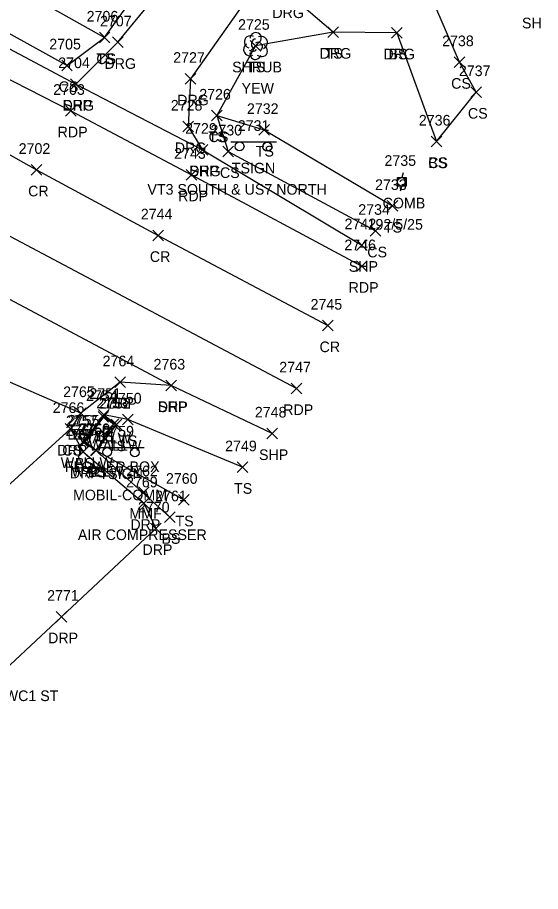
# Model space of a CAD drawing. Extents: x 1504228 to 1506103, y 437717 to 440106.
# Drawn here: x 1505409.2 to 1505507.6, y 437915.1 to 438079.5 of the extents above; entities that cross this region are included whole.
import ezdxf

# ---------------------------------------------------------------- set-up
doc = ezdxf.new("R2010")
doc.units = 0
for name, color, linetype in [('L_A', 7, 'Continuous'), ('L_C', 7, 'Continuous'), ('L_I', 7, 'Continuous'), ('L_TIC', 7, 'Continuous'), ('LELB', 7, 'Continuous'), ('LSH', 7, 'Continuous'), ('LW', 7, 'Continuous'), ('P_A', 7, 'Continuous'), ('P_I', 7, 'Continuous'), ('P_TIC', 7, 'Continuous'), ('PET', 7, 'Continuous'), ('PRC', 7, 'Continuous'), ('PSP', 7, 'Continuous'), ('R_A', 7, 'Continuous'), ('R_I', 7, 'Continuous'), ('R_TIC', 7, 'Continuous'), ('RDG', 7, 'Continuous'), ('RDP', 7, 'Continuous'), ('S_A', 7, 'Continuous'), ('S_C', 7, 'Continuous'), ('S_I', 7, 'Continuous'), ('SSGN', 7, 'Continuous'), ('U_A', 7, 'Continuous'), ('U_C', 7, 'Continuous'), ('U_I', 7, 'Continuous'), ('UP', 7, 'Continuous')]:
    doc.layers.add(name, color=color, linetype=linetype)

msp = doc.modelspace()

# ---------------------------------------------------------------- linework, layer by layer
at = {"layer": 'L_TIC'}
for points in [[(1505467.58, 438075.76), (1505469.58, 438077.76)], [(1505469.58, 438075.76), (1505467.58, 438077.76)], [(1505479.56, 438075.63), (1505481.56, 438077.63)], [(1505481.56, 438075.63), (1505479.56, 438077.63)], [(1505424.63, 438074.74), (1505426.63, 438076.74)], [(1505426.63, 438074.74), (1505424.63, 438076.74)], [(1505424.63, 438074.74), (1505426.63, 438076.74)], [(1505426.63, 438074.74), (1505424.63, 438076.74)], [(1505452.98, 438073.19), (1505454.98, 438075.19)], [(1505454.98, 438073.19), (1505452.98, 438075.19)], [(1505491.35, 438070.11), (1505493.35, 438072.11)], [(1505493.35, 438070.11), (1505491.35, 438072.11)], [(1505417.55, 438069.5), (1505419.55, 438071.5)], [(1505419.55, 438069.5), (1505417.55, 438071.5)], [(1505494.5, 438064.48), (1505496.5, 438066.48)], [(1505496.5, 438064.48), (1505494.5, 438066.48)], [(1505445.73, 438060.07), (1505447.73, 438062.07)], [(1505447.73, 438060.07), (1505445.73, 438062.07)], [(1505445.73, 438060.07), (1505447.73, 438062.07)], [(1505447.73, 438060.07), (1505445.73, 438062.07)], [(1505454.64, 438057.36), (1505456.64, 438059.36)], [(1505456.64, 438057.36), (1505454.64, 438059.36)], [(1505487.03, 438055.18), (1505489.03, 438057.18)], [(1505489.03, 438055.18), (1505487.03, 438057.18)], [(1505487.03, 438055.18), (1505489.03, 438057.18)], [(1505489.03, 438055.18), (1505487.03, 438057.18)], [(1505447.87, 438053.32), (1505449.87, 438055.32)], [(1505449.87, 438053.32), (1505447.87, 438055.32)], [(1505478.74, 438043.06), (1505480.74, 438045.06)], [(1505480.74, 438043.06), (1505478.74, 438045.06)], [(1505475.57, 438038.39), (1505477.57, 438040.39)], [(1505477.57, 438038.39), (1505475.57, 438040.39)], [(1505420.13, 438004.11), (1505422.13, 438006.11)], [(1505422.13, 438004.11), (1505420.13, 438006.11)], [(1505424.38, 438003.39), (1505426.38, 438005.39)], [(1505426.38, 438003.39), (1505424.38, 438005.39)], [(1505424.45, 438003.78), (1505426.45, 438005.78)], [(1505426.45, 438003.78), (1505424.45, 438005.78)], [(1505424.45, 438003.78), (1505426.45, 438005.78)], [(1505426.45, 438003.78), (1505424.45, 438005.78)], [(1505428.97, 438002.9), (1505430.97, 438004.9)], [(1505430.97, 438002.9), (1505428.97, 438004.9)], [(1505418.22, 438001.12), (1505420.22, 438003.12)], [(1505420.22, 438001.12), (1505418.22, 438003.12)], [(1505426.31, 438002.01), (1505428.31, 438004.01)], [(1505428.31, 438002.01), (1505426.31, 438004.01)], [(1505426.31, 438002.01), (1505428.31, 438004.01)], [(1505428.31, 438002.01), (1505426.31, 438004.01)], [(1505426.83, 438001.94), (1505428.83, 438003.94)], [(1505428.83, 438001.94), (1505426.83, 438003.94)], [(1505420.61, 437998.67), (1505422.61, 438000.67)], [(1505422.61, 437998.67), (1505420.61, 438000.67)], [(1505420.95, 437998.75), (1505422.95, 438000.75)], [(1505422.95, 437998.75), (1505420.95, 438000.75)], [(1505422.95, 437997.15), (1505424.95, 437999.15)], [(1505424.95, 437997.15), (1505422.95, 437999.15)], [(1505422.95, 437997.15), (1505424.95, 437999.15)], [(1505424.95, 437997.15), (1505422.95, 437999.15)], [(1505423.01, 437997.04), (1505425.01, 437999.04)], [(1505425.01, 437997.04), (1505423.01, 437999.04)], [(1505423.01, 437997.04), (1505425.01, 437999.04)], [(1505425.01, 437997.04), (1505423.01, 437999.04)], [(1505450.55, 437993.92), (1505452.55, 437995.92)], [(1505452.55, 437993.92), (1505450.55, 437995.92)], [(1505431.99, 437989.22), (1505433.99, 437991.22)], [(1505433.99, 437989.22), (1505431.99, 437991.22)], [(1505439.54, 437987.8), (1505441.54, 437989.8)], [(1505441.54, 437987.8), (1505439.54, 437989.8)], [(1505436.86, 437984.51), (1505438.86, 437986.51)], [(1505438.86, 437984.51), (1505436.86, 437986.51)]]:
    msp.add_lwpolyline(points, dxfattribs=at)
at = {"layer": 'LELB'}
for points in [[(1505464.37, 438267.58), (1505443.48, 438229.82), (1505429.78, 438207.88), (1505423.47, 438195.21), (1505405.53, 438172.4), (1505390.92, 438151.58), (1505377.65, 438135.33), (1505367.91, 438121.41), (1505365.57, 438112.17), (1505365.65, 438106.07), (1505369.05, 438099.62), (1505384, 438089.64), (1505418.55, 438070.5), (1505425.63, 438075.74)], [(1505470.06, 438267.16), (1505453.42, 438227.38), (1505434.76, 438206.38), (1505425.65, 438191.37), (1505409.7, 438170.31), (1505396.19, 438148.09), (1505385.08, 438132.43), (1505376.02, 438117.56), (1505375.31, 438100.63), (1505390.31, 438095.56), (1505425.63, 438075.74), (1505441.16, 438097.45)], [(1505488.03, 438056.18), (1505495.5, 438065.48), (1505492.35, 438071.11), (1505482.42, 438094.17), (1505482.46, 438108.26)], [(1505468.58, 438076.76), (1505453.98, 438074.19), (1505446.73, 438061.07), (1505455.64, 438058.36), (1505479.74, 438044.06)], [(1505480.56, 438076.63), (1505488.03, 438056.18)], [(1505446.73, 438061.07), (1505448.87, 438054.32), (1505476.57, 438039.39)], [(1505421.13, 438005.11), (1505393.63, 438017.06), (1505362.36, 438036.73), (1505342.78, 438047.85), (1505307.15, 438055.11), (1505288.67, 438055.35), (1505284.05, 438043.11), (1505284.37, 438029.86), (1505284.78, 438012.71), (1505286.62, 437989.76), (1505290.45, 437957.43), (1505297.46, 437915.11)], [(1505425.45, 438004.78), (1505421.61, 437999.67), (1505424.01, 437998.04), (1505437.86, 437985.51)], [(1505451.55, 437994.92), (1505429.97, 438003.9), (1505425.45, 438004.78), (1505427.83, 438002.94), (1505424.01, 437998.04), (1505440.54, 437988.8)], [(1505419.22, 438002.12), (1505405.77, 437989.96), (1505389.73, 437976.7)]]:
    msp.add_lwpolyline(points, dxfattribs=at)
at = {"layer": 'LSH'}
msp.add_line((1505453.98, 438074.19), (1505453.98, 438074.19), dxfattribs=at)
msp.add_line((1505453.98, 438074.19), (1505453.98, 438074.19), dxfattribs=at)
msp.add_arc((1505454.03, 438075.62), 1.05, 335.5272, 180.9563, dxfattribs=at)
for centre, major_axis, ratio, start_param, end_param in [((1505453.19, 438074.86), (1.21, -0.51), 0.895232, 1.570796, 4.712389), ((1505453.77, 438074.65), (-0.208, -0.792), 0.645439, 3.141593, 6.283185), ((1505455.02, 438074.77), (-1.14, -0.48), 0.949671, 1.570796, 4.712389), ((1505452.9, 438073.48), (0.58, -1.04), 0.959034, 3.141593, 6.283185), ((1505454.48, 438074.02), (-0.5, 0.667), 0.989748, 3.141593, 6.283185), ((1505454.98, 438073.36), (-1.09, 0.79), 0.841452, 1.570796, 4.712389), ((1505453.98, 438072.69), (0.26, 1.06), 0.942809, 1.570796, 4.712389), ((1505453.52, 438073.44), (-0.625, -0.083), 0.423636, 0, 3.141593)]:
    msp.add_ellipse(centre, major_axis=major_axis, ratio=ratio, start_param=start_param, end_param=end_param, dxfattribs=at)
at = {"layer": 'LW'}
for points in [[(1505427.31, 438003.01), (1505425.38, 438004.39), (1505421.95, 437999.75), (1505423.95, 437998.15)], [(1505427.31, 438003.01), (1505423.95, 437998.15)]]:
    msp.add_lwpolyline(points, dxfattribs=at)
at = {"layer": 'P_TIC'}
for points in [[(1505419.23, 438065.99), (1505421.23, 438067.99)], [(1505421.23, 438065.99), (1505419.23, 438067.99)], [(1505418.29, 438060.96), (1505420.29, 438062.96)], [(1505420.29, 438060.96), (1505418.29, 438062.96)], [(1505443.03, 438053.64), (1505445.03, 438055.64)], [(1505445.03, 438053.64), (1505443.03, 438055.64)], [(1505411.8, 438049.86), (1505413.8, 438051.86)], [(1505413.8, 438049.86), (1505411.8, 438051.86)], [(1505440.95, 438048.93), (1505442.95, 438050.93)], [(1505442.95, 438048.93), (1505440.95, 438050.93)], [(1505434.69, 438037.53), (1505436.69, 438039.53)], [(1505436.69, 438037.53), (1505434.69, 438039.53)], [(1505473, 438035.68), (1505475, 438037.68)], [(1505475, 438035.68), (1505473, 438037.68)], [(1505473.02, 438031.73), (1505475.02, 438033.73)], [(1505475.02, 438031.73), (1505473.02, 438033.73)], [(1505466.61, 438020.56), (1505468.61, 438022.56)], [(1505468.61, 438020.56), (1505466.61, 438022.56)], [(1505437.13, 438009.29), (1505439.13, 438011.29)], [(1505439.13, 438009.29), (1505437.13, 438011.29)], [(1505460.72, 438008.74), (1505462.72, 438010.74)], [(1505462.72, 438008.74), (1505460.72, 438010.74)], [(1505456.13, 438000.27), (1505458.13, 438002.27)], [(1505458.13, 438000.27), (1505456.13, 438002.27)]]:
    msp.add_lwpolyline(points, dxfattribs=at)
at = {"layer": 'PET'}
for points in [[(1505219.54, 438139.33), (1505229.48, 438143.45), (1505236.14, 438147.02), (1505243.06, 438149.52), (1505252.02, 438153.34), (1505263.78, 438158.66), (1505277.04, 438164.68), (1505295.89, 438147.09), (1505311.68, 438134.17), (1505338.3, 438109.13), (1505363.25, 438092.98), (1505381.83, 438081.07), (1505419.29, 438061.96), (1505441.95, 438049.93), (1505474.02, 438032.73)], [(1505461.72, 438009.74), (1505401.75, 438041.5), (1505373.57, 438057.17), (1505346.17, 438071.2), (1505322.68, 438088.95), (1505309.59, 438099.12), (1505294.34, 438112.38), (1505276.05, 438129.53)]]:
    msp.add_lwpolyline(points, dxfattribs=at)
at = {"layer": 'PRC'}
msp.add_lwpolyline([(1505263.78, 438158.66), (1505284.16, 438138.68), (1505307.09, 438117.22), (1505329.52, 438100.51), (1505353.09, 438084.69), (1505386.56, 438065.64), (1505412.8, 438050.86), (1505435.69, 438038.53), (1505467.61, 438021.56)], dxfattribs=at)
at = {"layer": 'PSP'}
for points in [[(1505382.57, 438087.03), (1505420.23, 438066.99), (1505444.03, 438054.64), (1505474, 438036.68)], [(1505457.13, 438001.27), (1505438.13, 438010.29), (1505397.24, 438032.03), (1505367.58, 438046.47), (1505339.73, 438056.38), (1505307.23, 438061.21), (1505288.67, 438055.35), (1505281.6, 438042.36), (1505279.25, 438026.47), (1505280.08, 437988.31)]]:
    msp.add_lwpolyline(points, dxfattribs=at)
at = {"layer": 'R_TIC'}
for points in [[(1505467.58, 438075.76), (1505469.58, 438077.76)], [(1505469.58, 438075.76), (1505467.58, 438077.76)], [(1505479.56, 438075.63), (1505481.56, 438077.63)], [(1505481.56, 438075.63), (1505479.56, 438077.63)], [(1505427.09, 438073.84), (1505429.09, 438075.84)], [(1505429.09, 438073.84), (1505427.09, 438075.84)], [(1505440.78, 438066.98), (1505442.78, 438068.98)], [(1505442.78, 438066.98), (1505440.78, 438068.98)], [(1505419.23, 438065.99), (1505421.23, 438067.99)], [(1505421.23, 438065.99), (1505419.23, 438067.99)], [(1505440.33, 438058), (1505442.33, 438060)], [(1505442.33, 438058), (1505440.33, 438060)], [(1505443.03, 438053.64), (1505445.03, 438055.64)], [(1505445.03, 438053.64), (1505443.03, 438055.64)], [(1505427.55, 438009.9), (1505429.55, 438011.9)], [(1505429.55, 438009.9), (1505427.55, 438011.9)], [(1505437.13, 438009.29), (1505439.13, 438011.29)], [(1505439.13, 438009.29), (1505437.13, 438011.29)], [(1505420.13, 438004.11), (1505422.13, 438006.11)], [(1505422.13, 438004.11), (1505420.13, 438006.11)], [(1505418.22, 438001.12), (1505420.22, 438003.12)], [(1505420.22, 438001.12), (1505418.22, 438003.12)], [(1505420.58, 437996.81), (1505422.58, 437998.81)], [(1505422.58, 437996.81), (1505420.58, 437998.81)], [(1505431.97, 437987.13), (1505433.97, 437989.13)], [(1505433.97, 437987.13), (1505431.97, 437989.13)], [(1505434.24, 437982.41), (1505436.24, 437984.41)], [(1505436.24, 437982.41), (1505434.24, 437984.41)], [(1505416.5, 437965.8), (1505418.5, 437967.8)], [(1505418.5, 437965.8), (1505416.5, 437967.8)]]:
    msp.add_lwpolyline(points, dxfattribs=at)
at = {"layer": 'RDG'}
for points in [[(1505420.23, 438066.99), (1505428.09, 438074.84), (1505442.58, 438092.46), (1505450.63, 438105.18), (1505450.86, 438112.71), (1505446.07, 438121.9), (1505431.87, 438132.94), (1505440.04, 438145.04)], [(1505480.56, 438076.63), (1505468.58, 438076.76), (1505459.67, 438084.4), (1505454, 438085.31), (1505441.78, 438067.98), (1505441.33, 438059), (1505444.03, 438054.64)]]:
    msp.add_lwpolyline(points, dxfattribs=at)
at = {"layer": 'RDP'}
msp.add_lwpolyline([(1505438.13, 438010.29), (1505428.55, 438010.9), (1505421.13, 438005.11), (1505419.22, 438002.12), (1505421.58, 437997.81), (1505432.97, 437988.13), (1505435.24, 437983.41), (1505417.5, 437966.8), (1505405.88, 437955.93)], dxfattribs=at)
at = {"layer": 'SSGN'}
for p, q in [((1505449.34, 438056.1), (1505457.94, 438056.1)), ((1505453.36, 438055.2), (1505453.36, 438055.2)), ((1505424.44, 437998.61), (1505433.04, 437998.61)), ((1505428.46, 437997.7), (1505428.46, 437997.7))]:
    msp.add_line(p, q, dxfattribs=at)
for centre in [(1505451, 438055.27), (1505456.22, 438055.2), (1505426.1, 437997.77), (1505431.31, 437997.7)]:
    msp.add_circle(centre, 0.833, dxfattribs=at)
at = {"layer": 'UP'}
for p, q in [((1505480.68, 438047.77), (1505480.68, 438049.43)), ((1505480.68, 438049.43), (1505482.34, 438049.43)), ((1505481.76, 438050.27), (1505481.51, 438049.43)), ((1505482.34, 438049.43), (1505482.34, 438047.77)), ((1505482.34, 438047.77), (1505480.68, 438047.77)), ((1505481.26, 438046.93), (1505481.51, 438047.77)), ((1505481.51, 438048.6), (1505481.51, 438048.6))]:
    msp.add_line(p, q, dxfattribs=at)
msp.add_circle((1505481.51, 438048.6), 0.833, dxfattribs=at)

# ---------------------------------------------------------------- texts
at = {"layer": 'L_A'}
for s, p in [('SH', (1505504.1, 438077.46)), ('TS', (1505466.98, 438071.76)), ('BS', (1505479, 438071.63)), ('TS', (1505424.04, 438070.74)), ('CS', (1505424.07, 438070.74)), ('SHRUB', (1505449.61, 438069.19)), ('TS', (1505452.39, 438069.19)), ('CS', (1505416.99, 438065.5)), ('CS', (1505490.79, 438066.11)), ('CS', (1505493.94, 438060.48)), ('TS', (1505445.14, 438056.07)), ('CS', (1505445.17, 438056.07)), ('TS', (1505454.05, 438053.36)), ('CS', (1505486.47, 438051.18)), ('BS', (1505486.47, 438051.18)), ('CS', (1505447.31, 438049.32)), ('TS', (1505478.14, 438039.06)), ('CS', (1505475.02, 438034.39)), ('BS', (1505419.57, 438000.11)), ('WALLW', (1505420.79, 437999.39)), ('TS', (1505423.86, 437999.78)), ('BS', (1505423.89, 437999.78)), ('WALLW', (1505422.72, 437998.01)), ('WALLW', (1505422.72, 437998.01)), ('TS', (1505426.24, 437997.94)), ('TS', (1505428.38, 437998.9)), ('CS', (1505417.66, 437997.12)), ('WALLW', (1505417.37, 437994.75)), ('BS', (1505420.05, 437994.67)), ('WALLW', (1505419.37, 437993.15)), ('WALLW', (1505419.37, 437993.15)), ('TS', (1505422.42, 437993.04)), ('BS', (1505422.45, 437993.04)), ('TS', (1505449.96, 437989.92)), ('MMF', (1505430.27, 437985.22)), ('TS', (1505438.95, 437983.8)), ('BS', (1505436.3, 437980.51))]:
    msp.add_text(s, height=2, dxfattribs=at).set_placement(p)
at = {"layer": 'L_C'}
for s, p in [('YEW', (1505451.38, 438065.19)), ('FLOWER BOX', (1505418.13, 437994.01)), ('FLOWER BOX', (1505418.13, 437994.01)), ('AIR COMPRESSER', (1505420.6, 437981.22))]:
    msp.add_text(s, height=2, dxfattribs=at).set_placement(p)
at = {"layer": 'L_I'}
for s, p in [('2706', (1505422.24, 438078.74)), ('2706', (1505422.24, 438078.74)), ('2725', (1505450.72, 438077.19)), ('2725', (1505450.72, 438077.19)), ('2705', (1505415.21, 438073.5)), ('2738', (1505489.09, 438074.11)), ('2737', (1505492.24, 438068.48)), ('2726', (1505443.41, 438064.07)), ('2726', (1505443.41, 438064.07)), ('2732', (1505452.38, 438061.36)), ('2736', (1505484.71, 438059.18)), ('2736', (1505484.71, 438059.18)), ('2730', (1505445.53, 438057.32)), ('2733', (1505476.48, 438047.06)), ('2734', (1505473.32, 438042.39)), ('2765', (1505417.82, 438008.11)), ('2751', (1505422.75, 438007.78)), ('2751', (1505422.75, 438007.78)), ('2754', (1505422.12, 438007.39)), ('2753', (1505424.05, 438006.01)), ('2753', (1505424.05, 438006.01)), ('2752', (1505424.57, 438005.94)), ('2750', (1505426.63, 438006.9)), ('2766', (1505415.86, 438005.12)), ('2757', (1505418.35, 438002.67)), ('2755', (1505418.69, 438002.75)), ('2756', (1505420.63, 438001.15)), ('2756', (1505420.63, 438001.15)), ('2758', (1505420.75, 438001.04)), ('2758', (1505420.75, 438001.04)), ('2749', (1505448.28, 437997.92)), ('2762', (1505429.68, 437993.22)), ('2760', (1505437.15, 437991.8)), ('2761', (1505435.12, 437988.51))]:
    msp.add_text(s, height=2, dxfattribs=at).set_placement(p)
at = {"layer": 'P_A'}
for s, p in [('SHP', (1505417.77, 438061.99)), ('RDP', (1505416.78, 438056.96)), ('SHP', (1505441.57, 438049.64)), ('CR', (1505411.23, 438045.86)), ('RDP', (1505439.44, 438044.93)), ('CR', (1505434.12, 438033.53)), ('SHP', (1505471.54, 438031.68)), ('RDP', (1505471.5, 438027.73)), ('CR', (1505466.04, 438016.56)), ('SHP', (1505435.66, 438005.29)), ('RDP', (1505459.21, 438004.74)), ('SHP', (1505454.66, 437996.27))]:
    msp.add_text(s, height=2, dxfattribs=at).set_placement(p)
at = {"layer": 'P_I'}
for s, p in [('2704', (1505416.89, 438069.99)), ('2703', (1505415.95, 438064.96)), ('2729', (1505440.76, 438057.64)), ('2702', (1505409.46, 438053.86)), ('2743', (1505438.69, 438052.93)), ('2744', (1505432.43, 438041.53)), ('2742', (1505470.74, 438039.68)), ('2746', (1505470.7, 438035.73)), ('2745', (1505464.35, 438024.56)), ('2763', (1505434.82, 438013.29)), ('2747', (1505458.46, 438012.74)), ('2748', (1505453.87, 438004.27))]:
    msp.add_text(s, height=2, dxfattribs=at).set_placement(p)
at = {"layer": 'R_A'}
for s, p in [('DRG', (1505457.16, 438079.4)), ('DRG', (1505466.06, 438071.76)), ('DRG', (1505478.04, 438071.63)), ('DRG', (1505425.58, 438069.84)), ('DRG', (1505417.72, 438061.99)), ('DRG', (1505439.27, 438062.98)), ('DRG', (1505438.82, 438054)), ('DRG', (1505441.52, 438049.64)), ('DRP', (1505426.04, 438005.9)), ('DRP', (1505435.62, 438005.29)), ('DRP', (1505418.61, 438000.11)), ('DRP', (1505416.71, 437997.12)), ('DRP', (1505419.07, 437992.81)), ('DRP', (1505430.46, 437983.13)), ('DRP', (1505432.73, 437978.41)), ('DRP', (1505414.99, 437961.8)), ('DRP1 SWC1 ST', (1505397.17, 437950.93))]:
    msp.add_text(s, height=2, dxfattribs=at).set_placement(p)
at = {"layer": 'R_I'}
for s, p in [('2707', (1505424.75, 438077.84)), ('2704', (1505416.89, 438069.99)), ('2727', (1505438.52, 438070.98)), ('2728', (1505438.07, 438062)), ('2729', (1505440.76, 438057.64)), ('2764', (1505425.24, 438013.9)), ('2763', (1505434.82, 438013.29)), ('2765', (1505417.82, 438008.11)), ('2766', (1505415.86, 438005.12)), ('2767', (1505418.27, 438000.81)), ('2769', (1505429.65, 437991.13)), ('2770', (1505431.89, 437986.41)), ('2771', (1505414.81, 437969.8))]:
    msp.add_text(s, height=2, dxfattribs=at).set_placement(p)
at = {"layer": 'S_A'}
for p in [(1505449.54, 438050.18), (1505424.64, 437992.69)]:
    msp.add_text('TSIGN', height=2, dxfattribs=at).set_placement(p)
at = {"layer": 'S_C'}
for s, p in [('VT3 SOUTH & US7 NORTH', (1505433.67, 438046.18)), ('MOBIL-COMM', (1505419.68, 437988.69))]:
    msp.add_text(s, height=2, dxfattribs=at).set_placement(p)
at = {"layer": 'S_I'}
for s, p in [('2731', (1505450.66, 438058.18)), ('2759', (1505425.19, 438000.69))]:
    msp.add_text(s, height=2, dxfattribs=at).set_placement(p)
at = {"layer": 'U_A'}
msp.add_text('COMB', height=2, dxfattribs=at).set_placement((1505477.9, 438043.6))
at = {"layer": 'U_C'}
msp.add_text('192/5/25', height=2, dxfattribs=at).set_placement((1505475.07, 438039.6))
at = {"layer": 'U_I'}
msp.add_text('2735', height=2, dxfattribs=at).set_placement((1505478.25, 438051.6))

doc.saveas('drawing.dxf')
